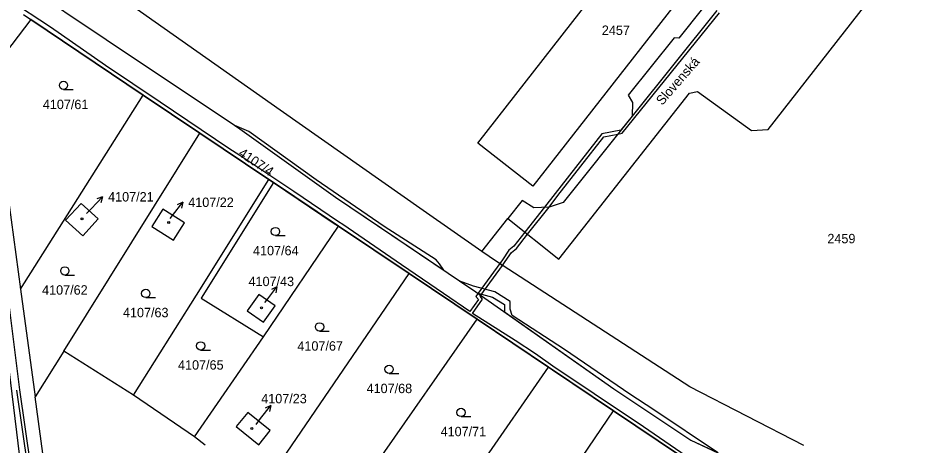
# Model space of a CAD drawing. Extents: x -869103 to -863415, y -1015889 to -1012477.
# Drawn here: x -865887.9 to -865726.2, y -1015430.7 to -1015353.6 of the extents above; entities that cross this region are included whole.
import ezdxf

# ---------------------------------------------------------------- set-up
doc = ezdxf.new("R2010")
doc.units = 0
for name, color, linetype in [('Hranice parcel', 7, 'Continuous'), ('Parcelní čísla', 7, 'Continuous'), ('Pop  PČ popisy', 7, 'Continuous'), ('Věcná břemena k části', 7, 'Continuous'), ('Značky budov', 7, 'Continuous'), ('Značky kultur', 7, 'Continuous')]:
    doc.layers.add(name, color=color, linetype=linetype)

msp = doc.modelspace()

# ---------------------------------------------------------------- linework, layer by layer
at = {"layer": 'Hranice parcel'}
for p, q in [((-865887.48, -1015402.58), (-865865.34, -1015367.49)), ((-865855.11, -1015374.37), (-865865.34, -1015367.49)), ((-865879.63, -1015413.77), (-865855.11, -1015374.37)), ((-865842.66, -1015382.73), (-865855.11, -1015374.37)), ((-865841.84, -1015383.29), (-865842.66, -1015382.73)), ((-865830.08, -1015391.19), (-865841.84, -1015383.29)), ((-865804.2, -1015395.73), (-865799.55, -1015389.8)), ((-865843.61, -1015411.18), (-865830.08, -1015391.19)), ((-865817.34, -1015399.74), (-865830.08, -1015391.19)), ((-865843.43, -1015437.95), (-865817.34, -1015399.74)), ((-865805.08, -1015407.99), (-865817.34, -1015399.74)), ((-865887.48, -1015402.58), (-865884.82, -1015422.02)), ((-865831.29, -1015445.63), (-865805.08, -1015407.99)), ((-865792.19, -1015416.64), (-865805.08, -1015407.99)), ((-865856.09, -1015429.25), (-865843.61, -1015411.18)), ((-865879.63, -1015413.77), (-865884.82, -1015422.02)), ((-865867.05, -1015421.7), (-865879.63, -1015413.77)), ((-865818.26, -1015454.37), (-865792.19, -1015416.64)), ((-865780.43, -1015424.55), (-865792.19, -1015416.64)), ((-865879.25, -1015462.82), (-865884.82, -1015422.02)), ((-865856.09, -1015429.25), (-865867.05, -1015421.7)), ((-865806.47, -1015462.69), (-865780.43, -1015424.55)), ((-865768.36, -1015432.66), (-865780.43, -1015424.55)), ((-865854.17, -1015430.76), (-865856.09, -1015429.25)), ((-865766.53, -1015429.83), (-865750.77, -1015437.18))]:
    msp.add_line(p, q, dxfattribs=at)
for points in [[(-865799.55, -1015389.8), (-865790.32, -1015397.13), (-865766.76, -1015367.14), (-865765.29, -1015366.86), (-865755.54, -1015373.9), (-865752.53, -1015373.73), (-865725.01, -1015338.37), (-865740.11, -1015325.2), (-865739.9, -1015321.76), (-865745.18, -1015307.12), (-865752.66, -1015300.18), (-865748.48, -1015294.2), (-865729.43, -1015289.83), (-865721.44, -1015293.33)], [(-865804.2, -1015395.73), (-865814.8, -1015388.33), (-865840.6, -1015370.19), (-865867.42, -1015351.32), (-865929.24, -1015307.69)], [(-865754.2, -1015312.47), (-865751.13, -1015319.43), (-865749.61, -1015329.31), (-865750.65, -1015333.43), (-865752.33, -1015336.59), (-865768.69, -1015357.21), (-865769.54, -1015357.18), (-865777.82, -1015367.49), (-865777.04, -1015368.86), (-865777.11, -1015371.3), (-865789.53, -1015386.9), (-865792.07, -1015387.72), (-865794.83, -1015387.84), (-865796.93, -1015386.54), (-865799.55, -1015389.8)], [(-865757.67, -1015336.1), (-865795.03, -1015383.94), (-865804.96, -1015376.18), (-865767.67, -1015328.29)], [(-865903.61, -1015335.52), (-865887.1, -1015347.26), (-865871.99, -1015357.46), (-865848.34, -1015373.29), (-865830.64, -1015385.95), (-865805.32, -1015403.02), (-865780.39, -1015420.54), (-865766.53, -1015429.83)], [(-865886.49, -1015441.79), (-865896.67, -1015358.6), (-865897.99, -1015347.11), (-865903.61, -1015335.52)], [(-865865.34, -1015367.49), (-865885.63, -1015353.86), (-865892.52, -1015362.89), (-865891.33, -1015374.35), (-865887.48, -1015402.58)], [(-865867.05, -1015421.7), (-865855.69, -1015403.63), (-865842.66, -1015382.73)], [(-865841.84, -1015383.29), (-865854.84, -1015404.16), (-865843.61, -1015411.18)], [(-865873.47, -1015389.86), (-865876.55, -1015387.06), (-865879.32, -1015390.1), (-865876.23, -1015392.91), (-865873.47, -1015389.86)], [(-865859.83, -1015393.69), (-865857.86, -1015390.56), (-865861.79, -1015388.09), (-865863.76, -1015391.22), (-865859.83, -1015393.69)], [(-865746.12, -1015430.79), (-865766.69, -1015420.18), (-865772.13, -1015416.66), (-865801.59, -1015397.55), (-865804.2, -1015395.73)], [(-865841.53, -1015405.58), (-865844.48, -1015403.51), (-865846.55, -1015406.46), (-865843.59, -1015408.52), (-865841.53, -1015405.58)], [(-865846.47, -1015424.83), (-865848.55, -1015427.4), (-865844.47, -1015430.7), (-865842.41, -1015428.12), (-865846.47, -1015424.83)]]:
    msp.add_lwpolyline(points, dxfattribs=at)
at = {"layer": 'Pop  PČ popisy'}
for p, q in [((-865874.73, -1015388.04), (-865872.65, -1015385.88)), ((-865872.65, -1015385.88), (-865873.7, -1015386.25)), ((-865872.65, -1015385.88), (-865872.98, -1015386.95)), ((-865875.56, -1015388.91), (-865874.73, -1015388.04)), ((-865860.05, -1015389.22), (-865858.2, -1015386.85)), ((-865858.2, -1015386.85), (-865859.21, -1015387.34)), ((-865858.2, -1015386.85), (-865858.42, -1015387.95)), ((-865860.48, -1015389.77), (-865860.05, -1015389.22)), ((-865843, -1015404.53), (-865841.19, -1015402.13)), ((-865841.19, -1015402.13), (-865842.2, -1015402.63)), ((-865841.19, -1015402.13), (-865841.4, -1015403.23)), ((-865843.35, -1015404.99), (-865843, -1015404.53)), ((-865844.14, -1015425.94), (-865842.29, -1015423.58)), ((-865842.29, -1015423.58), (-865843.3, -1015424.06)), ((-865842.29, -1015423.58), (-865842.51, -1015424.67)), ((-865844.95, -1015426.98), (-865844.14, -1015425.94))]:
    msp.add_line(p, q, dxfattribs=at)
at = {"layer": 'Věcná břemena k části'}
for points in [[(-865767.33, -1015432.7), (-865775.02, -1015427.45), (-865783.94, -1015421.47), (-865791.43, -1015416.48), (-865794.55, -1015414.25), (-865798.18, -1015411.81), (-865805.88, -1015406.95), (-865804.07, -1015404.36), (-865804.54, -1015403.82), (-865804.42, -1015403.65), (-865804.9, -1015403.31), (-865805.3, -1015403.86), (-865804.83, -1015404.4), (-865806.38, -1015406.62), (-865811.16, -1015403.32), (-865818.72, -1015398.17), (-865829.32, -1015390.88), (-865830.09, -1015390.37), (-865838.16, -1015384.89), (-865847.9, -1015378.41), (-865849.85, -1015377.13), (-865862.26, -1015368.76), (-865872.12, -1015362.12), (-865882.08, -1015355.24), (-865889.57, -1015350.23)], [(-865761.82, -1015352.24), (-865777.11, -1015371.3), (-865779.12, -1015373.82), (-865782.57, -1015374.49), (-865790.98, -1015385.25), (-865792.93, -1015387.76), (-865796.44, -1015392.27), (-865798.42, -1015394.81), (-865799.32, -1015395.54), (-865800.49, -1015397.24), (-865801, -1015397.94), (-865800.49, -1015398.26), (-865800, -1015397.58), (-865798.88, -1015395.96), (-865797.98, -1015395.23), (-865795.97, -1015392.64), (-865792.07, -1015387.72), (-865790.5, -1015385.61), (-865782.23, -1015375.03), (-865779.69, -1015374.54), (-865778.91, -1015374.39), (-865761.34, -1015352.61)], [(-865886.95, -1015352.93), (-865885.63, -1015353.86), (-865865.34, -1015367.49), (-865855.11, -1015374.37), (-865842.66, -1015382.73), (-865841.84, -1015383.29), (-865830.86, -1015390.67), (-865830.08, -1015391.19), (-865817.34, -1015399.74), (-865805.08, -1015407.99), (-865792.19, -1015416.64), (-865792.03, -1015416.75), (-865791.44, -1015417.15), (-865780.43, -1015424.55), (-865768.36, -1015432.66)], [(-865888.17, -1015420.83), (-865886.19, -1015434.6), (-865884.56, -1015447.55), (-865883.28, -1015457.79), (-865884.35, -1015457.8), (-865884.27, -1015458.4), (-865882.6, -1015458.39), (-865883.96, -1015447.47), (-865885.59, -1015434.52), (-865887.57, -1015420.75), (-865889.46, -1015405.8)]]:
    msp.add_lwpolyline(points, dxfattribs=at)
for points in [[(-865834.1, -1015382.8), (-865846.28, -1015374.06), (-865848.81, -1015372.97), (-865848.34, -1015373.29), (-865830.64, -1015385.95), (-865811.06, -1015399.15), (-865811.88, -1015397.97), (-865812.48, -1015397.28), (-865821.87, -1015391.23)], [(-865801, -1015397.94), (-865804.9, -1015403.31), (-865804.42, -1015403.65), (-865800.49, -1015398.26)], [(-865799.12, -1015404.79), (-865801.89, -1015403.05), (-865805.73, -1015402.03), (-865808.16, -1015401.11), (-865805.32, -1015403.02), (-865804.93, -1015403.29), (-865802.28, -1015403.99), (-865800.12, -1015405.34), (-865800.13, -1015406.66), (-865780.39, -1015420.54), (-865766.53, -1015429.83), (-865761.71, -1015432.08), (-865773.2, -1015424.33), (-865777.53, -1015421.51), (-865789.29, -1015413.43), (-865798.73, -1015407.3), (-865799.13, -1015406.16)]]:
    msp.add_lwpolyline(points, close=True, dxfattribs=at)
at = {"layer": 'Značky budov'}
for centre in [(-865876.37, -1015389.83), (-865860.73, -1015390.51), (-865843.98, -1015405.92), (-865845.7, -1015427.72)]:
    msp.add_circle(centre, 0.175, dxfattribs=at)
at = {"layer": 'Značky kultur'}
for p, q in [((-865879.71, -1015366.48), (-865877.96, -1015366.48)), ((-865841.47, -1015392.89), (-865839.72, -1015392.89)), ((-865879.47, -1015400), (-865877.72, -1015400)), ((-865864.87, -1015404.08), (-865863.12, -1015404.08)), ((-865833.5, -1015410.12), (-865831.75, -1015410.12)), ((-865854.96, -1015413.55), (-865853.21, -1015413.55)), ((-865820.95, -1015417.79), (-865819.2, -1015417.79)), ((-865807.97, -1015425.58), (-865806.22, -1015425.58))]:
    msp.add_line(p, q, dxfattribs=at)
for centre in [(-865879.71, -1015365.73), (-865841.47, -1015392.14), (-865879.47, -1015399.25), (-865864.87, -1015403.33), (-865833.5, -1015409.37), (-865854.96, -1015412.8), (-865820.95, -1015417.04), (-865807.97, -1015424.83)]:
    msp.add_circle(centre, 0.75, dxfattribs=at)

# ---------------------------------------------------------------- texts
at = {"layer": 'Parcelní čísla'}
for s, p in [('2457', (-865782.56, -1015356.63)), ('4107/61', (-865883.44, -1015370.03)), ('4107/21', (-865871.66, -1015386.72)), ('4107/22', (-865857.2, -1015387.71)), ('2459', (-865741.86, -1015394.27)), ('4107/64', (-865845.51, -1015396.44)), ('4107/43', (-865846.32, -1015402.01)), ('4107/62', (-865883.57, -1015403.55)), ('4107/63', (-865868.98, -1015407.63)), ('4107/67', (-865837.5, -1015413.67)), ('4107/65', (-865859.04, -1015417.1)), ('4107/68', (-865825.01, -1015421.34)), ('4107/23', (-865844.03, -1015423.18)), ('4107/71', (-865811.66, -1015429.13))]:
    msp.add_text(s, height=1.7, dxfattribs=at).set_placement(p)
msp.add_text('4107/4', height=1.7, rotation=326, dxfattribs=at).set_placement((-865848.28, -1015378.34))
at = {"layer": 'Pop  PČ popisy'}
msp.add_text('Slovenská', height=1.7, rotation=49, dxfattribs=at).set_placement((-865771.66, -1015369.45))

doc.saveas('drawing.dxf')
